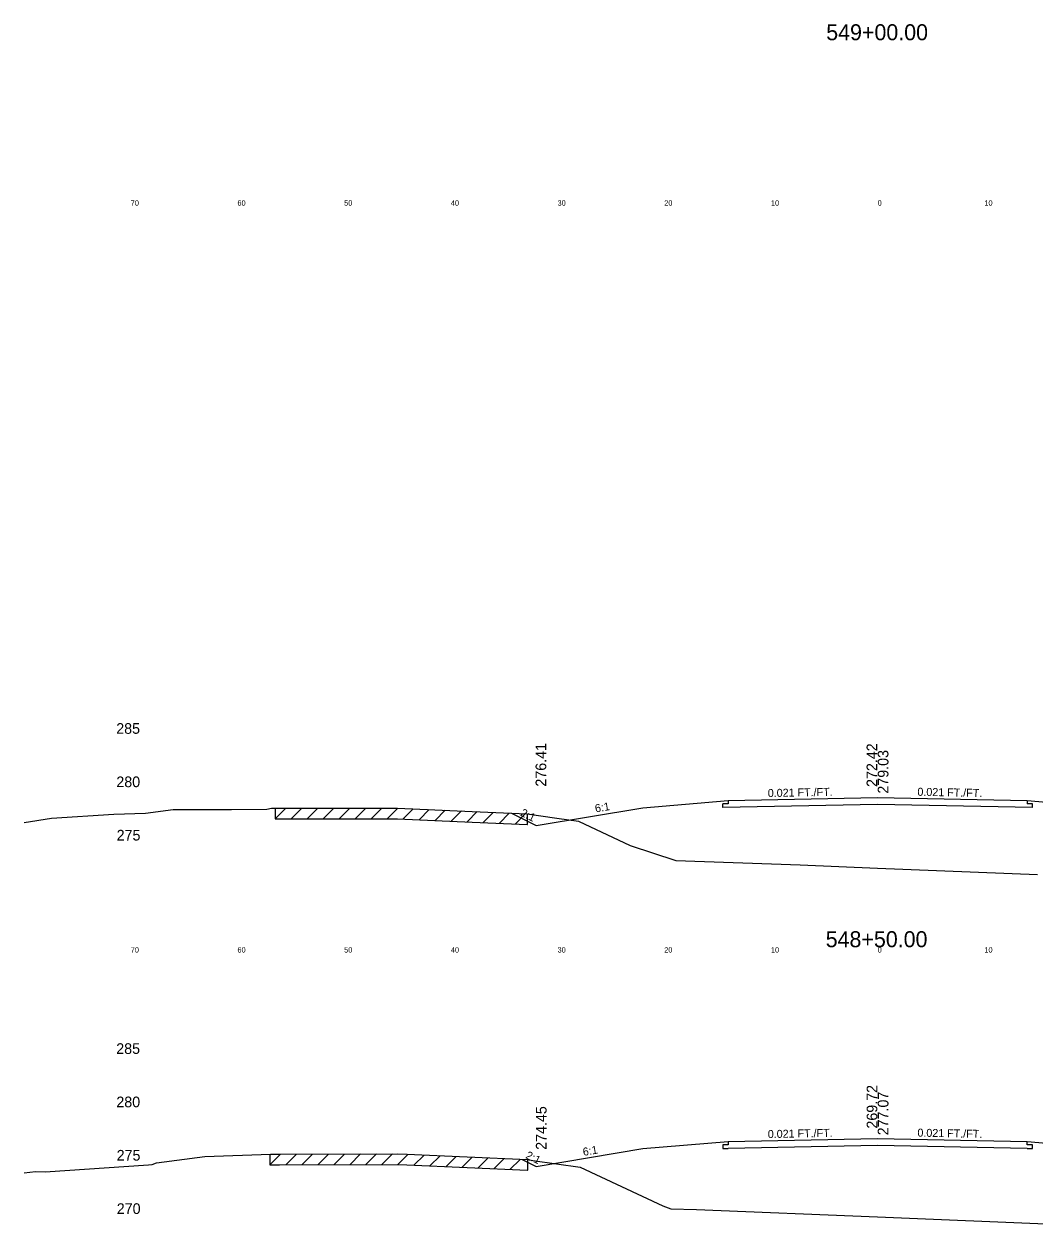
# Model space of a CAD drawing. Extents: x 1000 to 1162, y 999 to 8520.
# Drawn here: x 1000 to 1094.7, y 6999 to 7111.5 of the extents above; entities that cross this region are included whole.
import ezdxf

# ---------------------------------------------------------------- set-up
doc = ezdxf.new("R2010")
doc.units = 0
for name, color, linetype in [('Level 10', 7, 'Continuous'), ('Level 11', 7, 'Continuous'), ('Level 12', 7, 'Continuous'), ('Level 3', 7, 'Continuous'), ('Level 32', 7, 'Continuous'), ('Level 33', 7, 'Continuous'), ('Level 56', 7, 'Continuous'), ('Level 59', 7, 'Continuous'), ('Level 6', 7, 'Continuous'), ('Level 60', 7, 'Continuous'), ('Level 61', 7, 'Continuous'), ('Level 7', 7, 'Continuous')]:
    doc.layers.add(name, color=color, linetype=linetype)

msp = doc.modelspace()

# ---------------------------------------------------------------- linework, layer by layer
at = {"layer": 'Level 11'}
for p, q in [((1066, 7006.78), (1066, 7006.48)), ((1094, 7006.48), (1094, 7006.78)), ((1066, 7006.48), (1065.5, 7006.47)), ((1065.5, 7006.47), (1065.5, 7006.13)), ((1065.5, 7006.13), (1066, 7006.14)), ((1094.5, 7006.47), (1094, 7006.48)), ((1094, 7006.14), (1094.5, 7006.13)), ((1094.5, 7006.13), (1094.5, 7006.47))]:
    msp.add_line(p, q, dxfattribs=at)
at = {"layer": 'Level 12'}
for p, q in [((1066, 7038.44), (1065.5, 7038.43)), ((1065.5, 7038.09), (1065.5, 7038.43)), ((1080, 7038.39), (1065.5, 7038.09)), ((1066, 7038.74), (1066, 7038.44)), ((1094.5, 7038.09), (1080, 7038.39)), ((1094, 7038.74), (1094, 7038.44)), ((1094.5, 7038.43), (1094, 7038.44)), ((1094.5, 7038.09), (1094.5, 7038.43)), ((1080, 7006.43), (1066, 7006.14)), ((1094, 7006.14), (1080, 7006.43))]:
    msp.add_line(p, q, dxfattribs=at)
at = {"layer": 'Level 59'}
for p, q in [((1066, 7038.74), (1080, 7039.03)), ((1080, 7039.03), (1094, 7038.74)), ((1066, 7006.78), (1080, 7007.07)), ((1080, 7007.07), (1094, 7006.78))]:
    msp.add_line(p, q, dxfattribs=at)
at = {"layer": 'Level 6'}
for p, q in [((1058, 7038.07), (1066, 7038.74)), ((1094, 7038.74), (1102, 7038.07)), ((1058, 7006.12), (1066, 7006.78)), ((1094, 7006.78), (1102, 7006.12))]:
    msp.add_line(p, q, dxfattribs=at)
at = {"layer": 'Level 60'}
for p, q in [((1000, 7036.69), (1002.56, 7037.08)), ((1002.56, 7037.08), (1008.42, 7037.47)), ((1008.42, 7037.47), (1011.4, 7037.55)), ((1011.4, 7037.55), (1013.99, 7037.9)), ((1013.99, 7037.9), (1019.43, 7037.9)), ((1019.43, 7037.9), (1022.75, 7037.94)), ((1022.75, 7037.94), (1023.18, 7038.02)), ((1023.18, 7038.02), (1029.97, 7038.04)), ((1029.97, 7038.04), (1035.01, 7038.04)), ((1035.01, 7038.04), (1041.99, 7037.73)), ((1041.99, 7037.73), (1047.14, 7037.49)), ((1047.14, 7037.49), (1049.92, 7037.1)), ((1049.92, 7037.1), (1051.96, 7036.81)), ((1051.96, 7036.81), (1056.81, 7034.53)), ((1056.81, 7034.53), (1061.1, 7033.13)), ((1061.1, 7033.13), (1072.74, 7032.72)), ((1072.74, 7032.72), (1080, 7032.42)), ((1080, 7032.42), (1094.99, 7031.81)), ((1016.96, 7005.4), (1023.11, 7005.6)), ((1023.11, 7005.6), (1023.93, 7005.61)), ((1023.93, 7005.61), (1035, 7005.64)), ((1035, 7005.64), (1035.87, 7005.6)), ((1035.87, 7005.6), (1047.17, 7005.09)), ((1001.97, 7003.94), (1011.68, 7004.59)), ((1011.68, 7004.59), (1012.01, 7004.64)), ((1012.01, 7004.64), (1012.42, 7004.8)), ((1012.42, 7004.8), (1016.96, 7005.4)), ((1047.17, 7005.09), (1047.68, 7005.02)), ((1047.68, 7005.02), (1052.13, 7004.39)), ((1052.13, 7004.39), (1059.86, 7000.77)), ((1000, 7003.85), (1001.07, 7003.98)), ((1001.07, 7003.98), (1001.97, 7003.94)), ((1059.86, 7000.77), (1060.63, 7000.48)), ((1060.63, 7000.48), (1063.03, 7000.42)), ((1063.03, 7000.42), (1080, 6999.72)), ((1080, 6999.72), (1098.4, 6998.97))]:
    msp.add_line(p, q, dxfattribs=at)
at = {"layer": 'Level 61'}
for p, q in [((1024.53, 7038.03), (1023.53, 7037.02)), ((1023.53, 7038.02), (1023.53, 7037.02)), ((1023.53, 7037.02), (1029.97, 7037.04)), ((1026.03, 7038.03), (1025.03, 7037.03)), ((1027.53, 7038.03), (1026.53, 7037.03)), ((1029.03, 7038.04), (1028.03, 7037.03)), ((1030.53, 7038.04), (1029.53, 7037.04)), ((1029.97, 7037.04), (1035.01, 7037.04)), ((1032.03, 7038.04), (1031.03, 7037.04)), ((1033.53, 7038.04), (1032.53, 7037.04)), ((1035.03, 7038.04), (1034.03, 7037.04)), ((1035.01, 7037.04), (1041.99, 7036.73)), ((1036.48, 7037.98), (1035.53, 7037.02)), ((1037.98, 7037.91), (1037.03, 7036.95)), ((1039.48, 7037.84), (1038.53, 7036.88)), ((1040.99, 7037.77), (1040.03, 7036.82)), ((1042.48, 7037.71), (1041.53, 7036.75)), ((1043.98, 7037.64), (1043.03, 7036.68)), ((1045.48, 7037.57), (1044.53, 7036.61)), ((1046.98, 7037.5), (1046.03, 7036.54)), ((1047.18, 7036.49), (1047.18, 7037.49)), ((1041.99, 7036.73), (1047.14, 7036.49)), ((1047.14, 7036.49), (1047.18, 7036.49)), ((1024.04, 7005.61), (1023.03, 7004.6)), ((1023.03, 7005.6), (1023.03, 7004.6)), ((1025.54, 7005.61), (1024.53, 7004.61)), ((1027.04, 7005.61), (1026.04, 7004.61)), ((1028.54, 7005.62), (1027.54, 7004.62)), ((1030.04, 7005.62), (1029.04, 7004.62)), ((1031.54, 7005.63), (1030.54, 7004.62)), ((1033.04, 7005.63), (1032.04, 7004.63)), ((1034.54, 7005.63), (1033.54, 7004.63)), ((1035.99, 7005.59), (1035.04, 7004.63)), ((1037.49, 7005.52), (1036.54, 7004.57)), ((1038.99, 7005.46), (1038.04, 7004.5)), ((1023.03, 7004.6), (1023.11, 7004.6)), ((1023.11, 7004.6), (1023.93, 7004.61)), ((1023.93, 7004.61), (1035, 7004.64)), ((1035, 7004.64), (1035.87, 7004.6)), ((1035.87, 7004.6), (1047.17, 7004.09)), ((1040.49, 7005.39), (1039.54, 7004.43)), ((1041.99, 7005.32), (1041.04, 7004.37)), ((1043.49, 7005.26), (1042.54, 7004.3)), ((1044.99, 7005.19), (1044.04, 7004.23)), ((1046.49, 7005.12), (1045.54, 7004.16)), ((1047.2, 7004.09), (1047.2, 7005.09)), ((1047.17, 7004.09), (1047.2, 7004.09))]:
    msp.add_line(p, q, dxfattribs=at)
at = {"layer": 'Level 7'}
for p, q in [((1048, 7036.41), (1058, 7038.07)), ((1045.7, 7037.56), (1048, 7036.41)), ((1048, 7004.45), (1058, 7006.12)), ((1046.67, 7005.11), (1048, 7004.45))]:
    msp.add_line(p, q, dxfattribs=at)

# ---------------------------------------------------------------- texts
at = {"layer": 'Level 10'}
for s, p in [('272.42', (1079.96, 7040.02)), ('269.72', (1079.97, 7008))]:
    msp.add_text(s, height=1, rotation=90, dxfattribs=at).set_placement(p)
at = {"layer": 'Level 11'}
for s, p in [(' 285', (1008.27, 7045)), (' 280', (1008.28, 7040)), (' 275', (1008.31, 7035)), (' 285', (1008.27, 7015)), (' 280', (1008.28, 7010)), (' 275', (1008.31, 7005)), (' 270', (1008.32, 7000))]:
    msp.add_text(s, height=1, dxfattribs=at).set_placement(p)
at = {"layer": 'Level 3'}
for s, p in [('549+00.00', (1075.18, 7110)), ('548+50.00', (1075.13, 7025))]:
    msp.add_text(s, height=1.5, dxfattribs=at).set_placement(p)
at = {"layer": 'Level 32'}
for s, rotation, p in [('0.021 FT./FT.', 1.1916, (1069.71, 7039.07)), ('0.021 FT./FT.', 358.8084, (1083.72, 7039.2)), ('6:1', 9.4623, (1053.57, 7037.63)), ('2:1', 333.435, (1046.45, 7037.36)), ('0.021 FT./FT.', 1.1916, (1069.71, 7007.11)), ('0.021 FT./FT.', 358.8084, (1083.72, 7007.25)), ('2:1', 333.435, (1046.94, 7005.26)), ('6:1', 9.4623, (1052.43, 7005.44))]:
    msp.add_text(s, height=0.75, rotation=rotation, dxfattribs=at).set_placement(p)
at = {"layer": 'Level 33'}
for s, p in [('276.41', (1048.94, 7040.05)), ('274.45', (1048.97, 7006.01))]:
    msp.add_text(s, height=1, rotation=90, dxfattribs=at).set_placement(p)
at = {"layer": 'Level 56'}
for s, p in [('70', (1010, 7094.5)), ('60', (1020, 7094.5)), ('50', (1030, 7094.5)), ('40', (1040, 7094.5)), ('30', (1050, 7094.5)), ('20', (1060, 7094.5)), ('10', (1070, 7094.5)), ('0', (1080, 7094.5)), ('10', (1090, 7094.5)), ('70', (1010, 7024.5)), ('60', (1020, 7024.5)), ('50', (1030, 7024.5)), ('40', (1040, 7024.5)), ('30', (1050, 7024.5)), ('20', (1060, 7024.5)), ('10', (1070, 7024.5)), ('0', (1080, 7024.5)), ('10', (1090, 7024.5))]:
    msp.add_text(s, height=0.5, dxfattribs=at).set_placement(p)
at = {"layer": 'Level 59'}
for s, p in [(' 279.03', (1081.01, 7039.02)), (' 277.07', (1081.01, 7007))]:
    msp.add_text(s, height=1, rotation=90, dxfattribs=at).set_placement(p)

doc.saveas('drawing.dxf')
